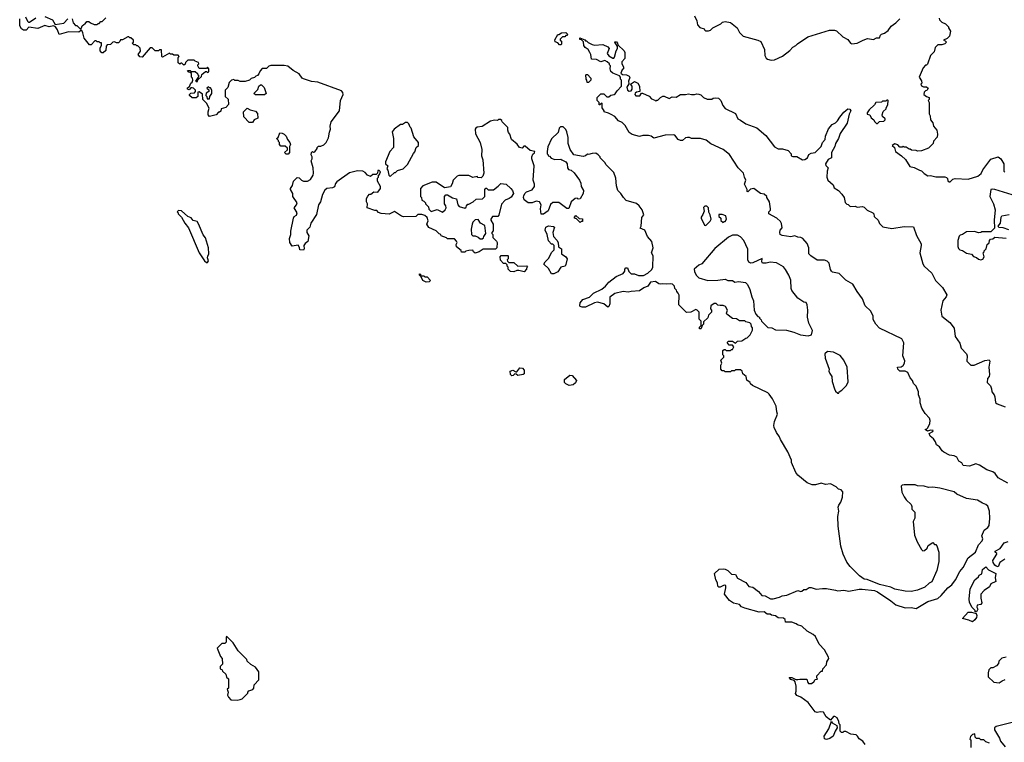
# Model space of a CAD drawing. Extents: x 1861455 to 2058065, y 200073 to 437907.
# Tile 316 of 574: x 1962408 to 1972046, y 290894 to 297966. Entities that reach past the tile are written whole.
import ezdxf

# ---------------------------------------------------------------- set-up
doc = ezdxf.new("R2010")
doc.units = 0

msp = doc.modelspace()

# ---------------------------------------------------------------- linework, layer by layer
at = {"layer": '0CON05XD'}
for points in [[(1963195, 297690), (1963207.5, 297715), (1963208.3, 297738.3), (1963195, 297740), (1963185, 297750), (1963165, 297750), (1963155, 297760), (1963141.7, 297758.3), (1963108.3, 297721.7), (1963091.7, 297721.7), (1963037.5, 297785), (1963027, 297837), (1963015, 297860), (1963001.7, 297858.3), (1962985, 297843.3), (1962885, 297846.7), (1962795, 297820), (1962776.7, 297866.7), (1962756.7, 297896.7), (1962737.5, 297907.5), (1962695, 297897.1), (1962655, 297909.2), (1962585, 297881.2), (1962498.3, 297891.7), (1962470, 297865), (1962445, 297863.3), (1962425, 297876.2), (1962408.6, 297905), (1962407.5, 297975)], [(1962465, 297992.5), (1962485, 297952.5), (1962495, 297942.5), (1962505, 297942.5), (1962565, 297983.3)], [(1962655, 297996.2), (1962727.5, 297965), (1962755, 297920), (1962838.3, 297931.7), (1962880, 297975)], [(1962920, 297975), (1962930, 297935), (1962955, 297910), (1962968.3, 297908.3), (1963005, 297870), (1963020, 297905), (1963035, 297920), (1963050, 297925), (1963065, 297947.5), (1963085, 297950), (1963100, 297935), (1963135, 297920), (1963165, 297920), (1963175, 297930), (1963185, 297930), (1963201.7, 297948.3), (1963215, 297950), (1963250, 297985)], [(1969012.5, 298005), (1969037.5, 297955), (1969042.5, 297915), (1969065, 297890), (1969106.7, 297876.7), (1969113.6, 297863.6), (1969125, 297857.5), (1969151.7, 297858.3), (1969170, 297865), (1969193, 297887), (1969270, 297925), (1969288.3, 297941.7), (1969315, 297947.5), (1969365, 297937.5), (1969432.5, 297885), (1969455, 297840), (1969490, 297805), (1969635, 297766.7), (1969663, 297753), (1969697.5, 297675), (1969702.5, 297615), (1969715, 297590), (1969728.3, 297578.3), (1969765, 297570), (1969795, 297572.5), (1969875, 297610), (1969947.5, 297665), (1969975, 297697.5), (1970005, 297712.5), (1970021.7, 297728.3), (1970122.3, 297797.7), (1970335, 297862.5), (1970385, 297862.5), (1970405, 297856.7), (1970465, 297800), (1970513, 297773), (1970540, 297735), (1970555, 297730), (1970605, 297737.5), (1970663, 297767), (1970708.3, 297781.7), (1970765, 297772.5), (1970795, 297787.5), (1970825, 297787.5), (1970833.3, 297815), (1970842.5, 297825), (1970875, 297835.8), (1970910.8, 297859.2), (1970938.3, 297901.7), (1970985.9, 297934.1), (1971022.5, 297975)], [(1971410, 297980), (1971412.5, 297965), (1971435, 297942.5), (1971470, 297925), (1971500, 297895), (1971500, 297885), (1971520, 297855), (1971510, 297805), (1971488.3, 297781.7), (1971450, 297765), (1971468.3, 297758.3), (1971480, 297745), (1971465, 297730), (1971435, 297720), (1971395, 297720), (1971370, 297695), (1971358.3, 297651.7), (1971323, 297617), (1971295, 297530), (1971285, 297520), (1971275, 297520), (1971252.5, 297495), (1971212.5, 297405), (1971237, 297367), (1971240, 297345), (1971230, 297335), (1971235, 297320), (1971255, 297310), (1971285, 297310), (1971300, 297295), (1971288.3, 297271.7), (1971275, 297270), (1971261.7, 297258.3), (1971260, 297235), (1971283, 297213), (1971310, 297205), (1971310, 297185), (1971302.5, 297175), (1971310, 297155), (1971310, 297045), (1971320, 297025), (1971323.3, 296985), (1971346.7, 296956.7), (1971353.9, 296923.9), (1971386, 296886), (1971392.5, 296845), (1971387.5, 296815), (1971351.7, 296778.3), (1971350, 296755), (1971305, 296710), (1971235, 296682.5), (1971195, 296680), (1971185, 296687.5), (1971138.3, 296688.3), (1971125, 296700), (1971115, 296700), (1971087, 296717), (1971065, 296720), (1971055, 296730), (1971045, 296720), (1971025, 296720), (1971005, 296740), (1970975, 296750), (1970950, 296735), (1970970, 296715), (1970980, 296675), (1971040, 296635), (1971079.3, 296599.3), (1971120.7, 296530.7), (1971165, 296520), (1971215, 296492.5), (1971237, 296487), (1971260.7, 296460.7), (1971298.3, 296438.3), (1971325, 296440), (1971375, 296427.5), (1971465, 296427.5), (1971481.7, 296421.7), (1971491.7, 296411.7), (1971495, 296390), (1971505, 296380), (1971515, 296380), (1971543.9, 296406.1), (1971565, 296412), (1971693.6, 296406.4), (1971786.1, 296433.9), (1971819.2, 296460.8), (1971835, 296496.7), (1971915, 296600), (1971985, 296622.5), (1972013, 296603), (1972040, 296555), (1972040, 296485), (1972050, 296475)], [(1967705, 297720), (1967691.7, 297721.7), (1967675, 297740), (1967650.7, 297750.7), (1967645, 297770), (1967675, 297820), (1967685, 297820), (1967713, 297837), (1967755, 297840), (1967770, 297825), (1967768.3, 297811.7), (1967755, 297810), (1967745, 297800), (1967721.7, 297798.3), (1967700, 297775), (1967700, 297765), (1967710, 297755), (1967710, 297725), (1967705, 297720)], [(1968395, 295480), (1968425, 295480), (1968465, 295462.5), (1968515, 295463.3), (1968557.5, 295485), (1968595, 295522.5), (1968606.7, 295545), (1968607.5, 295655), (1968592.5, 295685), (1968610, 295735), (1968596.7, 295795), (1968553.9, 295843.9), (1968527.5, 295905), (1968482.5, 295925), (1968490, 295945), (1968498.3, 296031.7), (1968516.7, 296055), (1968500, 296105), (1968473, 296143), (1968446.1, 296166.1), (1968345, 296197.5), (1968317.5, 296225), (1968292.5, 296265), (1968262.5, 296295), (1968250.7, 296340.7), (1968242.5, 296415), (1968225, 296470), (1968145, 296550), (1968140, 296565), (1968090, 296615), (1968090, 296625), (1968070, 296645), (1968048.3, 296658.3), (1968012.3, 296657.7), (1967975, 296647.5), (1967965, 296650), (1967945, 296632.5), (1967925, 296626.7), (1967833.6, 296643.6), (1967797.5, 296695), (1967776.7, 296755), (1967777, 296813), (1967765, 296870), (1967755, 296890), (1967728.3, 296918.3), (1967701.7, 296918.3), (1967690, 296905), (1967678.3, 296861.7), (1967615, 296800), (1967578.3, 296721.7), (1967570, 296675), (1967570, 296655), (1967580, 296645), (1967580, 296635), (1967595, 296630), (1967611.7, 296611.7), (1967645, 296597.5), (1967705, 296601.2), (1967716.2, 296596.2), (1967752.5, 296575), (1967767, 296557), (1967770, 296515), (1967781.2, 296501.2), (1967805, 296493.3), (1967835.9, 296465.9), (1967886.7, 296395), (1967900, 296365), (1967903, 296333), (1967927.5, 296295), (1967922.5, 296265), (1967895, 296212.5), (1967875, 296210), (1967865, 296220), (1967845, 296217.5), (1967805, 296182.5), (1967781.7, 296118.3), (1967765, 296120), (1967685, 296176.2), (1967625, 296175.8), (1967602.6, 296157.4), (1967581.2, 296095), (1967535, 296062.5), (1967511.7, 296061.7), (1967507.5, 296115), (1967512.5, 296155), (1967495, 296182.5), (1967465, 296190), (1967425, 296172.5), (1967383.6, 296173.6), (1967345, 296202.5), (1967340, 296225), (1967343, 296247), (1967355, 296270), (1967368.3, 296281.7), (1967425, 296300), (1967447.5, 296335), (1967447.5, 296355), (1967432.5, 296395), (1967443.3, 296535), (1967420, 296605), (1967420, 296625), (1967430, 296650), (1967448.3, 296661.7), (1967450, 296675), (1967405, 296687.5), (1967355, 296727.5), (1967343, 296727), (1967325, 296710), (1967300, 296715), (1967276.4, 296746.4), (1967222.5, 296795), (1967207, 296847), (1967193, 296863), (1967187.5, 296885), (1967185, 296910), (1967130, 296965), (1967128.3, 296978.3), (1967115, 296990), (1967095, 296990), (1967085, 296980), (1967055, 296982.5), (1967015, 296972.5), (1966935, 296920), (1966887, 296913), (1966872.5, 296905), (1966867.5, 296895), (1966868.3, 296848.3), (1966916.7, 296765), (1966932.5, 296695), (1966927.5, 296635), (1966942.5, 296595), (1966952.5, 296465), (1966940, 296435), (1966925, 296420), (1966893, 296423), (1966885, 296430), (1966845, 296422.5), (1966805, 296442.5), (1966705, 296440), (1966690, 296435), (1966650, 296395), (1966641.7, 296358.3), (1966625, 296330), (1966565, 296320), (1966485, 296377.5), (1966445, 296377.5), (1966355, 296340), (1966330, 296315), (1966330, 296235), (1966340, 296225), (1966345, 296200), (1966365, 296190), (1966380, 296175), (1966380, 296165), (1966410, 296135), (1966411.7, 296111.7), (1966435, 296090), (1966495, 296107.5), (1966545, 296083.3), (1966573.3, 296105), (1966583.3, 296125), (1966580, 296145), (1966567.5, 296165), (1966567.5, 296235), (1966578.3, 296251.7), (1966595, 296252.5), (1966643, 296223), (1966683, 296213), (1966696.2, 296155), (1966708.3, 296138.3), (1966765, 296122.5), (1966778.3, 296131.7), (1966780, 296145), (1966795, 296160), (1966805, 296160), (1966847, 296183), (1966875, 296210), (1966938.3, 296211.7), (1966960, 296235), (1966960, 296305), (1966971.7, 296318.3), (1966978.3, 296318.3), (1966995, 296300), (1967045, 296300), (1967093, 296337), (1967118.3, 296361.7), (1967170, 296355), (1967216.7, 296315), (1967232.5, 296295), (1967242.5, 296265), (1967219.3, 296230.7), (1967200, 296215), (1967160.7, 296199.3), (1967125, 296160), (1967097, 296053), (1967088.3, 296041.7), (1967035, 296040), (1967020, 296015), (1967020, 296005), (1967042.5, 295965), (1967041.7, 295898.3), (1967030, 295885), (1967030, 295875), (1967040, 295865), (1967040, 295835), (1967075, 295800), (1967082.5, 295785), (1967080, 295735), (1967065, 295720), (1966945, 295720), (1966907, 295693), (1966865, 295680), (1966850, 295695), (1966845, 295710), (1966803, 295707), (1966775, 295700), (1966765, 295690), (1966731.7, 295691.7), (1966728.3, 295708.3), (1966683, 295743), (1966680, 295765), (1966690, 295785), (1966685, 295800), (1966665, 295820), (1966595, 295820), (1966585, 295830), (1966535, 295850), (1966530, 295865), (1966515, 295870), (1966485, 295900), (1966411.7, 295931.7), (1966392.5, 295965), (1966407, 295997), (1966395, 296030), (1966375, 296050), (1966345, 296060), (1966305, 296060), (1966285, 296040), (1966165, 296037.5), (1966143.9, 296043.9), (1966075, 296087.5), (1966025, 296062.5), (1965945, 296070), (1965920.7, 296080.7), (1965905, 296100), (1965885, 296097.5), (1965810, 296125), (1965812.5, 296165), (1965803.3, 296185), (1965802.5, 296215), (1965815, 296240), (1965831.7, 296258.3), (1965845, 296260), (1965875, 296280), (1965915, 296277.5), (1965940, 296315), (1965940, 296335), (1965910, 296385), (1965910, 296415), (1965920, 296425), (1965920, 296445), (1965928.3, 296451.7), (1965938.3, 296478.3), (1965925, 296490), (1965915, 296490), (1965910, 296465), (1965898.3, 296451.7), (1965865, 296450), (1965843, 296433), (1965813, 296443), (1965789.3, 296469.3), (1965765, 296482.5), (1965715, 296486.2), (1965635, 296466.7), (1965510.7, 296379.3), (1965498.3, 296361.7), (1965490, 296330), (1965469.3, 296320.7), (1965415, 296313.3), (1965395, 296296.7), (1965371.2, 296255), (1965353.3, 296185), (1965334, 296155), (1965311.7, 296058.3), (1965257.5, 295975), (1965247.5, 295935), (1965219.4, 295905), (1965218.1, 295885), (1965238.3, 295851.7), (1965226.7, 295795), (1965203, 295777), (1965187.5, 295755), (1965192.5, 295725), (1965185, 295710), (1965150, 295715), (1965147.5, 295737.5), (1965135, 295760), (1965075, 295750), (1965052.5, 295785), (1965047.5, 295825), (1965062.5, 295865), (1965062.5, 295895), (1965086.7, 296025), (1965095, 296038.8), (1965116.3, 296053.7), (1965122.5, 296075), (1965093.3, 296125), (1965116.7, 296155), (1965122.5, 296175), (1965082.5, 296235), (1965082.5, 296265), (1965060, 296305), (1965060, 296315), (1965077, 296343), (1965087.5, 296385), (1965125, 296422.5), (1965145, 296417.5), (1965165, 296396.7), (1965185, 296386.7), (1965225, 296386.7), (1965255, 296403.3), (1965281.2, 296445), (1965283.8, 296465), (1965280, 296515), (1965260, 296585), (1965270, 296605), (1965270, 296625), (1965260, 296645), (1965262.5, 296665), (1965275, 296677.5), (1965285, 296670), (1965298.3, 296671.7), (1965320, 296705), (1965320, 296715), (1965333, 296727), (1965355, 296727.5), (1965385, 296742.5), (1965407.5, 296765), (1965430.7, 296809.3), (1965438.8, 296865), (1965450, 296895), (1965446.7, 296925), (1965457.5, 296965), (1965537.5, 297075), (1965547.5, 297175), (1965572.5, 297235), (1965570, 297255), (1965558.3, 297268.3), (1965325, 297353.3), (1965265, 297361.2), (1965186.1, 297386.1), (1965173.6, 297393.6), (1965145, 297437.5), (1965085, 297467.5), (1965031.7, 297511.7), (1964995, 297517.5), (1964865, 297517.5), (1964845, 297510), (1964825, 297490), (1964781.7, 297488.3), (1964760, 297465), (1964750, 297435), (1964735, 297420), (1964720, 297415), (1964705, 297400), (1964675, 297390), (1964657, 297373), (1964615, 297360), (1964565, 297360), (1964545, 297370), (1964515, 297370), (1964505, 297380), (1964480, 297375), (1964458.3, 297351.7), (1964446.2, 297303.8), (1964420, 297275), (1964420, 297215), (1964447, 297187), (1964450, 297135), (1964425, 297107.5), (1964380, 297095), (1964375, 297070), (1964365, 297060), (1964355, 297060), (1964330, 297035), (1964265, 297020), (1964252.5, 297035), (1964252.5, 297065), (1964261.7, 297101.7), (1964235, 297150), (1964200, 297185), (1964198.3, 297238.3), (1964165, 297260), (1964151.7, 297258.3), (1964150, 297215), (1964135, 297200), (1964095, 297200), (1964070, 297225), (1964070, 297235), (1964081.7, 297248.3), (1964118.3, 297251.7), (1964130, 297265), (1964130, 297275), (1964110, 297295), (1964095, 297300), (1964081.7, 297298.3), (1964065, 297280), (1964050, 297285), (1964051.7, 297298.3), (1964068.3, 297311.7), (1964082.5, 297345), (1964097.5, 297355), (1964102.5, 297375), (1964100, 297395), (1964090, 297405), (1964088.3, 297438.3), (1964075, 297450), (1964061.7, 297451.7), (1964051.7, 297468.3), (1964075, 297470), (1964085, 297460), (1964125, 297460), (1964148.3, 297438.3), (1964150, 297425), (1964160, 297415), (1964130, 297365), (1964135, 297360), (1964148.3, 297361.7), (1964151.7, 297378.3), (1964188.3, 297411.7), (1964191.7, 297428.3), (1964225, 297460), (1964235, 297460), (1964245, 297450), (1964260, 297455), (1964260, 297485), (1964245, 297500), (1964235, 297490), (1964165, 297490), (1964150, 297515), (1964150, 297525), (1964160, 297535), (1964158.3, 297548.3), (1964125, 297560), (1964115, 297570), (1964055, 297570), (1964031.7, 297548.3), (1964028.3, 297531.7), (1964015, 297520), (1963995, 297540), (1963985, 297540), (1963975, 297530), (1963960, 297545), (1963960, 297595), (1963970, 297605), (1963958.3, 297618.3), (1963915, 297620), (1963905, 297630), (1963885, 297630), (1963875, 297637.5), (1963805, 297600), (1963800, 297605), (1963795, 297670), (1963775, 297670), (1963765, 297660), (1963735, 297660), (1963705, 297690), (1963685, 297690), (1963605, 297600), (1963585, 297602.5), (1963567.5, 297625), (1963591.7, 297658.3), (1963588.3, 297688.3), (1963565, 297710), (1963555, 297710), (1963545, 297720), (1963525, 297720), (1963510, 297735), (1963520, 297745), (1963520, 297765), (1963495, 297790), (1963485, 297790), (1963475, 297800), (1963465, 297800), (1963415, 297770), (1963395, 297770), (1963388.3, 297751.7), (1963375, 297740), (1963355, 297740), (1963335, 297750), (1963320, 297745), (1963297, 297723), (1963265, 297720), (1963253, 297707), (1963250, 297665), (1963225, 297642.5), (1963211.7, 297641.7), (1963195, 297660), (1963195, 297690)], [(1972079.8, 293429.8), (1971985, 293483.8), (1971955.9, 293525.9), (1971935, 293540), (1971875, 293560), (1971805, 293606.2), (1971768.3, 293618.3), (1971705, 293598), (1971645, 293602.5), (1971629.3, 293629.3), (1971602.5, 293645), (1971580, 293685), (1971556.4, 293696.4), (1971510, 293705), (1971453.9, 293733.9), (1971437, 293747), (1971412.5, 293785), (1971383.3, 293805), (1971372.5, 293835), (1971353, 293863), (1971320.7, 293890.7), (1971310, 293915), (1971347.5, 293935), (1971350, 293945), (1971325, 293947.5), (1971295, 293940), (1971270, 293955), (1971288.3, 293961.7), (1971297, 293973), (1971317.5, 294015), (1971320, 294045), (1971312.5, 294065), (1971270.7, 294110.7), (1971237.5, 294165), (1971222.5, 294215), (1971221.7, 294251.7), (1971207.5, 294295), (1971207.5, 294325), (1971185, 294380), (1971157.5, 294405), (1971146.7, 294436.7), (1971125, 294460), (1971102.5, 294515), (1971076.1, 294526.1), (1971025, 294526.7), (1971003.8, 294545), (1971000, 294565), (1971035, 294568.8), (1971057.1, 294582.9), (1971070, 294605), (1971072.3, 294627.7), (1971052.5, 294675), (1971063, 294803), (1971043, 294843), (1970825, 294947.5), (1970787.5, 294985), (1970763.6, 295033.6), (1970762.5, 295065), (1970740, 295115), (1970685, 295166.2), (1970656.7, 295235), (1970606.7, 295305), (1970565, 295377.5), (1970495, 295417.5), (1970430.7, 295480.7), (1970365, 295496.2), (1970354.1, 295504.1), (1970345, 295520), (1970332.6, 295582.6), (1970313.2, 295603.2), (1970285, 295611.4), (1970215, 295614), (1970153.3, 295655), (1970133.3, 295675), (1970132.9, 295735), (1970116, 295775), (1970074.1, 295824.1), (1970055, 295836.2), (1970025, 295838.8), (1969995, 295850), (1969955, 295841.4), (1969872.5, 295855), (1969853.3, 295865), (1969847.5, 295885), (1969852.5, 295905), (1969871.7, 295928.3), (1969865, 295970), (1969855, 295990), (1969820, 296025), (1969740, 296065), (1969742.5, 296085), (1969756.7, 296103.3), (1969757.5, 296115), (1969747.5, 296185), (1969720, 296225), (1969720, 296235), (1969695, 296260), (1969660, 296265), (1969595, 296312.5), (1969563, 296307), (1969535, 296280), (1969530, 296285), (1969530, 296305), (1969503.8, 296355), (1969517.5, 296395), (1969502.5, 296425), (1969492.5, 296465), (1969440, 296515), (1969355.6, 296645.6), (1969295, 296696.2), (1969171.7, 296751.7), (1969127.7, 296787.7), (1969073.6, 296803.6), (1968985, 296803.3), (1968965, 296812.5), (1968945, 296812.5), (1968925, 296810), (1968895, 296782.5), (1968875, 296782.5), (1968855, 296792.5), (1968820, 296835), (1968805, 296840), (1968725, 296836.7), (1968615, 296807.5), (1968590, 296825), (1968563, 296833), (1968507, 296833), (1968475, 296823.3), (1968403, 296843), (1968373.6, 296863.6), (1968335, 296930), (1968305, 296960), (1968270, 296975), (1968235, 297020), (1968196.7, 297036.7), (1968171.7, 297051.7), (1968130, 297065), (1968130, 297075), (1968110, 297105), (1968110, 297145), (1968105, 297150), (1968088.3, 297131.7), (1968081.7, 297131.7), (1968080, 297155), (1968060, 297175), (1968060, 297205), (1968095, 297240), (1968125, 297240), (1968155, 297210), (1968175, 297210), (1968193, 297227), (1968227, 297233), (1968238.3, 297241.7), (1968255, 297270), (1968300, 297315), (1968300, 297375), (1968290, 297385), (1968290, 297405), (1968278.3, 297418.3), (1968213.3, 297443.3), (1968195, 297460), (1968187.5, 297485), (1968190, 297515), (1968180, 297525), (1968180, 297535), (1968160, 297555), (1968135, 297567.5), (1968095, 297552.5), (1968055, 297577.5), (1968005, 297580), (1968000, 297625), (1967990, 297645), (1967973, 297673), (1967942.5, 297695), (1967930, 297715), (1967928.3, 297748.3), (1967908.3, 297768.3), (1967891.7, 297771.7), (1967891.7, 297788.3), (1967938.3, 297768.3), (1967945, 297760), (1967955, 297760), (1967973, 297743), (1968013, 297723), (1968035, 297717.5), (1968115, 297722.5), (1968165, 297700), (1968176.7, 297685), (1968160, 297635), (1968173.6, 297613.6), (1968215, 297590), (1968225, 297590), (1968231.7, 297598.3), (1968245, 297660), (1968260, 297685), (1968260, 297705), (1968232.5, 297745), (1968235, 297750), (1968248.3, 297748.3), (1968260, 297735), (1968261.7, 297721.7), (1968325, 297660), (1968330, 297645), (1968330, 297585), (1968302.5, 297555), (1968303, 297533), (1968320, 297505), (1968320, 297485), (1968303.8, 297476.2), (1968293.3, 297443.3), (1968308.3, 297428.3), (1968347, 297427), (1968373, 297413), (1968381.7, 297401.7), (1968366.2, 297365), (1968371.7, 297338.3), (1968350, 297305), (1968358.8, 297275), (1968375, 297265.8), (1968395, 297268.8), (1968404.3, 297285.7), (1968402.5, 297315), (1968387.5, 297335), (1968425, 297362.5), (1968457.5, 297345), (1968475.8, 297315.8), (1968477.5, 297265), (1968445, 297258), (1968432.7, 297247.3), (1968430, 297235), (1968440, 297220), (1968478.1, 297221.9), (1968493.3, 297246.7), (1968505, 297246.2), (1968568.3, 297218.3), (1968591.7, 297191.7), (1968625, 297180), (1968635, 297170), (1968645, 297180), (1968655, 297180), (1968680, 297205), (1968705, 297216.7), (1968717, 297217), (1968765, 297193.3), (1968795, 297212.5), (1968835, 297207.5), (1968875, 297232.5), (1968925, 297232.5), (1968955, 297240), (1968985, 297232.5), (1969015, 297232.5), (1969035, 297240), (1969057, 297237), (1969075, 297230), (1969100, 297205), (1969138.3, 297188.3), (1969181.7, 297188.3), (1969195, 297197.5), (1969215, 297200), (1969247, 297197), (1969270, 297175), (1969290, 297125), (1969315, 297097.5), (1969415, 297047.5), (1969437, 296997), (1969464.1, 296984.1), (1969515, 296946), (1969625, 296908), (1969712.9, 296832.9), (1969795, 296722.5), (1969833.6, 296703.6), (1969875, 296702.5), (1969930, 296685), (1969960, 296655), (1969960, 296635), (1969975, 296627.5), (1970015, 296628.8), (1970070, 296595), (1970095, 296597.5), (1970120, 296615), (1970133.6, 296646.4), (1970155, 296660), (1970195, 296667.5), (1970252.5, 296725), (1970267.5, 296765), (1970293.8, 296795), (1970296.7, 296825), (1970325, 296897.5), (1970360.7, 296939.3), (1970395, 296956.7), (1970413.3, 296975), (1970435, 297012.5), (1970475, 297060), (1970515, 297092.5), (1970535, 297090), (1970542.5, 297075), (1970527.7, 297042.3), (1970508.6, 296955), (1970438.8, 296851.2), (1970422.5, 296805), (1970393.8, 296755), (1970385.8, 296725), (1970355.7, 296665), (1970355.7, 296614.3), (1970322.9, 296597.1), (1970294.3, 296555), (1970299.2, 296539.2), (1970322.5, 296515), (1970312.9, 296485), (1970310, 296425), (1970317.5, 296395), (1970369.3, 296349.3), (1970380.7, 296320.7), (1970423, 296293), (1970455, 296260), (1970477.5, 296225), (1970488.3, 296178.3), (1970505, 296160), (1970517, 296157), (1970538.3, 296138.3), (1970585, 296140), (1970605, 296132.5), (1970657, 296137), (1970675, 296132.5), (1970705, 296102.5), (1970760, 296075), (1970770, 296065), (1970771.7, 296041.7), (1970810, 296005), (1970825, 295970), (1970858.3, 295938.3), (1970945, 295923.3), (1971065, 295943.3), (1971158.3, 295938.3), (1971186.7, 295855), (1971232, 295772), (1971233.8, 295755), (1971218.8, 295685), (1971248.3, 295578.3), (1971263.3, 295555), (1971336.7, 295485), (1971371.2, 295415), (1971441.2, 295345), (1971482, 295275), (1971476.2, 295255), (1971443.3, 295215), (1971423.6, 295123.6), (1971433.8, 295065), (1971511.7, 295001.7), (1971555, 294947.5), (1971566.7, 294865), (1971609.5, 294799.5), (1971625, 294752.5), (1971675, 294697.5), (1971681.2, 294675), (1971678.8, 294625), (1971720, 294585), (1971750, 294585), (1971855, 294630), (1971896.4, 294636.4), (1971903.3, 294625), (1971894, 294565), (1971902.5, 294495), (1971897, 294473), (1971882.5, 294455), (1971880, 294415), (1971911.7, 294381.7), (1971922.5, 294355), (1971923.6, 294323.6), (1971946.1, 294296.1), (1971954.1, 294274.1), (1971960.3, 294220.3), (1971975, 294207.5), (1972055, 294176)], [(1967975, 297350), (1967961.7, 297351.7), (1967960, 297375), (1967953, 297383), (1967950, 297425), (1967955, 297430), (1967965, 297430), (1968000, 297395), (1968000, 297375), (1967975, 297350)], [(1964265, 297190), (1964270, 297215), (1964290, 297245), (1964290, 297275), (1964275, 297300), (1964265, 297300), (1964255, 297310), (1964240, 297295), (1964258.3, 297278.3), (1964260, 297265), (1964231.7, 297248.3), (1964230, 297225), (1964240, 297215), (1964241.7, 297191.7), (1964265, 297190)], [(1964805, 297230), (1964715, 297230), (1964700, 297245), (1964738.3, 297281.7), (1964750, 297315), (1964765, 297330), (1964775, 297330), (1964801.7, 297301.7), (1964820, 297245), (1964805, 297230)], [(1970805, 296950), (1970825, 296970), (1970867, 296973), (1970880, 296985), (1970880, 296995), (1970855, 297020), (1970850, 297035), (1970861.7, 297068.3), (1970890, 297095), (1970890, 297105), (1970907, 297133), (1970910, 297175), (1970905, 297180), (1970895, 297180), (1970885, 297170), (1970855, 297170), (1970845, 297160), (1970790, 297155), (1970776.4, 297133.6), (1970723.3, 297085), (1970703.3, 297055), (1970705, 297040), (1970730, 297035), (1970742.5, 297005), (1970770, 296985), (1970775, 296970), (1970795, 296950), (1970805, 296950)], [(1964685, 296960), (1964655, 296960), (1964602.5, 297015), (1964600, 297065), (1964635, 297100), (1964663, 297083), (1964715, 297070), (1964737, 297047), (1964737.5, 297002.5), (1964703.6, 296986.4), (1964685, 296960)], [(1966035, 296430), (1966075, 296470), (1966085, 296470), (1966105, 296490), (1966160, 296505), (1966205, 296550), (1966263, 296657), (1966277, 296673), (1966290, 296715), (1966310, 296735), (1966310, 296765), (1966265, 296820), (1966240, 296905), (1966230, 296915), (1966218.3, 296948.3), (1966205, 296960), (1966185, 296960), (1966155, 296940), (1966135, 296940), (1966073.6, 296896.4), (1966055, 296870), (1966067.5, 296805), (1966067.5, 296715), (1966032.5, 296675), (1965990, 296575), (1965990, 296555), (1966010, 296535), (1966000, 296505), (1966010, 296495), (1966020, 296445), (1966035, 296430)], [(1965035, 296650), (1965015, 296650), (1965000, 296665), (1965028.3, 296691.7), (1965028.3, 296708.3), (1965005, 296730), (1964965, 296730), (1964950, 296745), (1964950, 296765), (1964940, 296775), (1964940, 296785), (1964920, 296805), (1964937, 296813), (1964955, 296860), (1964977, 296857), (1964996.4, 296846.4), (1965017.5, 296825), (1965030, 296795), (1965052.5, 296765), (1965057.5, 296745), (1965050, 296725), (1965050, 296665), (1965035, 296650)], [(1972121.7, 296251.7), (1971955, 296303.3), (1971935, 296308.8), (1971915, 296303.3), (1971904.6, 296235), (1971939.5, 296165), (1971956.2, 296105), (1971948, 296005), (1971950, 295925), (1971915, 295890), (1971825, 295890), (1971817, 295883), (1971795, 295880), (1971755, 295892.5), (1971675, 295890), (1971637, 295863), (1971613, 295857), (1971603, 295847), (1971592.5, 295805), (1971592.5, 295745), (1971598.3, 295728.3), (1971610, 295715), (1971636.7, 295706.7), (1971675, 295682.5), (1971725, 295670), (1971745, 295650), (1971775, 295640), (1971795, 295622.5), (1971815, 295617.5), (1971835, 295622.5), (1971847.5, 295645), (1971840, 295685), (1971850, 295695), (1971850, 295705), (1971870, 295725), (1971880, 295765), (1971898.3, 295781.7), (1971900, 295805), (1971911.7, 295818.3), (1971935, 295820), (1971952.5, 295837.5), (1972065, 295828.8)], [(1969125, 295952.5), (1969166.4, 295993.6), (1969177.5, 296015), (1969167, 296057), (1969153, 296083), (1969150, 296125), (1969135, 296140), (1969115, 296140), (1969101.7, 296128.3), (1969107, 296093), (1969095, 296060), (1969077.5, 296035), (1969077.5, 296025), (1969112.5, 295955), (1969125, 295952.5)], [(1964245, 295590), (1964256.7, 295605), (1964247.5, 295635), (1964248.3, 295651.7), (1964260, 295675), (1964256.7, 295735), (1964225, 295830), (1964205, 295860), (1964158.3, 295968.3), (1964145, 295990), (1964105, 296002.5), (1964085, 296027.5), (1964055, 296040), (1963990, 296095), (1963961.7, 296098.3), (1963950, 296085), (1963960, 296075), (1963960, 296065), (1963990, 296035), (1964022.5, 295975), (1964060.7, 295930.7), (1964164, 295685), (1964217.5, 295605), (1964235, 295590), (1964245, 295590)], [(1966935, 295820), (1966948.3, 295831.7), (1966950, 295845), (1966970, 295875), (1966961.7, 295951.7), (1966920, 295975), (1966895, 296010), (1966865, 296006.7), (1966843.9, 295986.1), (1966836.7, 295965), (1966827.5, 295915), (1966830, 295865), (1966845, 295850), (1966865, 295850), (1966895, 295837.5), (1966915, 295820), (1966935, 295820)], [(1967895, 295980), (1967858.3, 296018.3), (1967840, 296025), (1967840, 296035), (1967851.7, 296048.3), (1967885, 296020), (1967918.3, 296018.3), (1967918.3, 295991.7), (1967905, 295990), (1967895, 295980)], [(1969295, 295980), (1969305, 295990), (1969315, 295990), (1969327, 296013), (1969320, 296045), (1969285, 296060), (1969251.7, 296058.3), (1969251.7, 296041.7), (1969270, 296025), (1969271.7, 296001.7), (1969295, 295980)], [(1972090, 295910), (1972035, 295928.2), (1971993, 295933), (1971986.2, 295945), (1972010, 295975), (1972015.7, 296034.3), (1972022.9, 296047.1), (1972095, 296060)], [(1967635, 295480), (1967615, 295480), (1967585, 295532.5), (1967540, 295575), (1967550, 295595), (1967588.3, 295631.7), (1967613, 295687), (1967640, 295715), (1967640, 295755), (1967625, 295770), (1967615, 295770), (1967583, 295803), (1967572.5, 295865), (1967552.5, 295905), (1967557.5, 295935), (1967585, 295948.8), (1967633, 295943), (1967642.5, 295935), (1967627.5, 295885), (1967633, 295843), (1967665, 295810), (1967677.5, 295785), (1967681.7, 295741.7), (1967710, 295725), (1967710, 295675), (1967752.5, 295645), (1967766.7, 295625), (1967755, 295570), (1967745.9, 295554.1), (1967703.3, 295545), (1967675, 295500), (1967635, 295480)], [(1970125, 294872.5), (1970158.3, 294881.7), (1970167.5, 294925), (1970132.5, 294995), (1970120, 295055), (1970123.3, 295125), (1970116.4, 295176.4), (1970105, 295197.5), (1970083, 295203), (1970025, 295242.5), (1969966.7, 295315), (1969960, 295335), (1969956.4, 295416.4), (1969937.5, 295465), (1969905, 295520), (1969885, 295547.5), (1969815, 295587.5), (1969755, 295593.3), (1969713.6, 295583.6), (1969680, 295585), (1969672.5, 295595), (1969675, 295630), (1969585, 295586.2), (1969565, 295583.3), (1969545, 295592.5), (1969536.7, 295615), (1969535, 295720), (1969497.5, 295805), (1969465, 295842.5), (1969435, 295857.5), (1969385, 295856.7), (1969345, 295837.5), (1969212.3, 295727.7), (1969085, 295576.7), (1969055, 295563.3), (1969010, 295525), (1969013, 295503), (1969030, 295465), (1969055, 295440), (1969145, 295412.5), (1969243, 295417), (1969315, 295427.5), (1969340, 295415), (1969385, 295412.5), (1969408.3, 295398.3), (1969445, 295403.3), (1969513, 295393), (1969532.5, 295375), (1969556.7, 295325), (1969573.3, 295255), (1969590, 295215), (1969597.5, 295125), (1969613, 295083), (1969635, 295060), (1969650, 295055), (1969650, 295045), (1969665, 295030), (1969670, 295015), (1969730, 294955), (1969771.7, 294951.7), (1969805, 294932.5), (1969915, 294926.7), (1969985, 294907.5), (1970050.7, 294880.7), (1970125, 294872.5)], [(1967345, 295500), (1967295, 295512.5), (1967275, 295512.5), (1967245, 295500), (1967211.7, 295501.7), (1967190, 295525), (1967190, 295545), (1967180, 295555), (1967178.3, 295568.3), (1967165, 295580), (1967145, 295580), (1967113, 295613), (1967112.5, 295645), (1967120, 295660), (1967185, 295660), (1967190, 295655), (1967190, 295625), (1967180, 295615), (1967181.7, 295601.7), (1967195, 295590), (1967245, 295590), (1967285, 295552.5), (1967368.3, 295558.3), (1967380, 295545), (1967370, 295535), (1967370, 295525), (1967345, 295500)], [(1970683.6, 290873.6), (1970660, 290905), (1970627, 290927), (1970610, 290955), (1970595, 290966.7), (1970545, 290972.5), (1970495, 291000), (1970475, 291000), (1970465, 290990), (1970451.7, 290991.7), (1970440, 291005), (1970440, 291065), (1970430, 291075), (1970427, 291097), (1970410, 291135), (1970387, 291147), (1970373, 291147), (1970345, 291110), (1970303.3, 291145), (1970275, 291190), (1970245, 291192.5), (1970215, 291186.7), (1970195, 291192.5), (1970125, 291282.5), (1970055, 291337.5), (1970015, 291352.5), (1970003, 291373), (1970010, 291395), (1970010, 291445), (1970000, 291485), (1969988.3, 291498.3), (1969955, 291510), (1969941.7, 291528.3), (1969965, 291530), (1970005, 291510), (1970025, 291507.5), (1970045, 291512.5), (1970111.7, 291511.7), (1970118.8, 291485), (1970130.7, 291470.7), (1970159.8, 291470.2), (1970182, 291485), (1970195, 291510), (1970218.3, 291511.7), (1970210, 291525), (1970210, 291545), (1970255, 291590), (1970265, 291590), (1970270, 291615), (1970307, 291653), (1970308.3, 291681.7), (1970327.5, 291715), (1970326.7, 291726.7), (1970285, 291800), (1970232.5, 291855), (1970199.3, 291929.3), (1970175, 291950), (1970115, 291982.5), (1970065, 292032.5), (1970023, 292043), (1970010, 292055), (1969965, 292070), (1969905, 292070), (1969900, 292095), (1969885, 292110), (1969833, 292113), (1969805, 292132.5), (1969768.3, 292138.3), (1969755, 292150), (1969725, 292150), (1969695, 292170), (1969645, 292167.5), (1969505, 292207.5), (1969475, 292220), (1969455, 292242.5), (1969395, 292257.5), (1969355, 292283.3), (1969307.5, 292345), (1969321.2, 292405), (1969318.8, 292428.8), (1969305, 292433.3), (1969265, 292412.5), (1969253, 292413), (1969243, 292423), (1969237.5, 292455), (1969222.5, 292485), (1969210, 292545), (1969255, 292590), (1969295, 292592.5), (1969315, 292587.5), (1969340, 292575), (1969375, 292540), (1969415, 292537.5), (1969435, 292500), (1969515, 292457.5), (1969545, 292420), (1969585, 292412.5), (1969639.3, 292369.3), (1969671.7, 292331.7), (1969706.4, 292326.4), (1969758.3, 292298.3), (1969785, 292297.5), (1969846.4, 292313.6), (1969873, 292327), (1969917, 292333), (1970025, 292380), (1970055, 292370), (1970065, 292372.5), (1970085, 292390), (1970105, 292390), (1970135, 292410), (1970155, 292410), (1970205, 292392.5), (1970265, 292401.2), (1970305, 292400), (1970393.8, 292383.8), (1970415, 292376.7), (1970475, 292382.5), (1970525, 292372.5), (1970625, 292393.3), (1970655, 292393.3), (1970775, 292380), (1970806.1, 292366.1), (1970935, 292280), (1970985, 292238.8), (1971075, 292211.2), (1971133, 292213), (1971185, 292203.8), (1971298.3, 292271.7), (1971395, 292303.3), (1971428.3, 292331.7), (1971493.3, 292405), (1971533.8, 292435), (1971568.8, 292485), (1971610, 292565), (1971643.8, 292605), (1971691.7, 292698.3), (1971765, 292756), (1971793, 292827), (1971830.8, 292865), (1971836.9, 292885), (1971827.1, 292915), (1971849.7, 292970.3), (1971885, 292996.2), (1971898, 293015), (1971903.9, 293086.1), (1971900, 293155), (1971884.6, 293204.6), (1971865, 293223.1), (1971833.1, 293233.1), (1971784.1, 293264.1), (1971675, 293278.8), (1971581.7, 293321.7), (1971555.9, 293345.9), (1971415, 293380), (1971345, 293390), (1971305, 293388.8), (1971260.7, 293400.7), (1971195, 293403.3), (1971175, 293412.5), (1971065, 293412.5), (1971045, 293410), (1971035, 293400), (1971043, 293343), (1971066.4, 293296.4), (1971087, 293267), (1971133, 293223), (1971141.7, 293201.7), (1971140, 293175), (1971170, 293145), (1971171.7, 293088.3), (1971152.5, 293055), (1971167, 292923), (1971193.3, 292855), (1971235, 292780), (1971248.3, 292768.3), (1971265, 292770), (1971292.5, 292795), (1971300.7, 292819.3), (1971345, 292850), (1971361.7, 292831.7), (1971375, 292830), (1971387, 292817), (1971406.4, 292756.4), (1971405.9, 292664.1), (1971386.2, 292575), (1971336.7, 292465), (1971309.3, 292450.7), (1971268.3, 292411.7), (1971196.4, 292383.6), (1971135, 292371.2), (1971075, 292373.3), (1970975, 292392.5), (1970935, 292412.5), (1970825, 292437.5), (1970705, 292486.2), (1970675, 292492.5), (1970627.5, 292525), (1970536.1, 292616.1), (1970505, 292657.5), (1970470, 292735), (1970446.2, 292815), (1970419.3, 293009.3), (1970416.7, 293105), (1970426.7, 293155), (1970421.2, 293195), (1970426.7, 293215), (1970446.7, 293245), (1970462.5, 293295), (1970467, 293347), (1970450, 293365), (1970423, 293373), (1970400, 293395), (1970345, 293422.5), (1970295, 293417.5), (1970255, 293430), (1970196.4, 293413.6), (1970165, 293412.5), (1970115, 293432.5), (1970025, 293507.5), (1970003.9, 293533.9), (1969963.6, 293633.6), (1969962.5, 293655), (1969926, 293736), (1969856.4, 293856.4), (1969846.7, 293885), (1969815, 293927.5), (1969793.3, 293975), (1969790, 293995), (1969797.5, 294035), (1969827.5, 294105), (1969818.3, 294128.3), (1969812.5, 294185), (1969777.5, 294255), (1969743, 294303), (1969730, 294315), (1969580, 294385), (1969563, 294403), (1969560, 294415), (1969525, 294440), (1969520, 294475), (1969485, 294500), (1969480, 294525), (1969465, 294540), (1969415, 294540), (1969405, 294530), (1969375, 294530), (1969365, 294520), (1969315, 294520), (1969305, 294530), (1969285, 294530), (1969270, 294545), (1969270, 294585), (1969280, 294605), (1969270, 294635), (1969300, 294665), (1969300, 294675), (1969290, 294685), (1969291.7, 294728.3), (1969305, 294740), (1969315, 294740), (1969325, 294730), (1969365, 294730), (1969375, 294740), (1969385, 294740), (1969400, 294765), (1969385, 294780), (1969351.7, 294781.7), (1969331.7, 294808.3), (1969345, 294820), (1969385, 294820), (1969415, 294800), (1969435, 294820), (1969477, 294823), (1969515, 294850), (1969528.3, 294851.7), (1969558.3, 294881.7), (1969581.7, 294928.3), (1969581.7, 294951.7), (1969570, 294965), (1969567, 294987), (1969555, 295000), (1969515, 295010), (1969505, 295020), (1969455, 295020), (1969425, 295040), (1969385, 295042.5), (1969330, 295085), (1969327.5, 295095), (1969336.2, 295125), (1969317.8, 295157.8), (1969295, 295170), (1969265, 295167.5), (1969243, 295173), (1969225, 295190), (1969205, 295190), (1969173, 295167), (1969170, 295135), (1969180, 295125), (1969180, 295105), (1969150, 295075), (1969145, 295050), (1969101.7, 295008.3), (1969100, 294985), (1969090, 294975), (1969080, 294945), (1969075, 294940), (1969061.7, 294941.7), (1969061.7, 294958.3), (1969080, 294975), (1969080, 295015), (1969060, 295035), (1969060, 295105), (1969040, 295125), (1969025, 295130), (1968977, 295103), (1968935, 295100), (1968860, 295175), (1968861.7, 295271.7), (1968855, 295290), (1968840, 295305), (1968838.3, 295318.3), (1968820, 295335), (1968818.3, 295358.3), (1968797, 295377), (1968781.7, 295381.7), (1968735, 295377.5), (1968705, 295382.5), (1968685, 295377.5), (1968665, 295382.5), (1968633, 295403), (1968581.7, 295398.3), (1968555, 295356.7), (1968516.4, 295343.6), (1968475, 295312.5), (1968395, 295307.5), (1968365, 295300), (1968315, 295307.5), (1968235, 295287.5), (1968185, 295250), (1968183, 295187), (1968175, 295160), (1968165, 295152.5), (1968126.1, 295186.1), (1968065, 295203.3), (1968035, 295196.7), (1967946.4, 295153.6), (1967915, 295152.5), (1967895, 295160), (1967890, 295165), (1967893.6, 295196.4), (1967921.7, 295228.3), (1967985, 295250), (1968025, 295290), (1968105, 295330), (1968143, 295357), (1968174.1, 295395.9), (1968246.4, 295453.6), (1968315, 295482.5), (1968330, 295505), (1968330, 295525), (1968341.7, 295538.3), (1968358.3, 295538.3), (1968371.7, 295501.7), (1968395, 295480)], [(1966385, 295397.5), (1966355, 295412.5), (1966338.3, 295448.3), (1966320, 295465), (1966321.7, 295478.3), (1966330, 295475), (1966330, 295460), (1966365, 295460), (1966375, 295450), (1966395, 295450), (1966430, 295415), (1966415, 295400), (1966385, 295397.5)], [(1970425, 294310), (1970430, 294325), (1970455, 294340), (1970500, 294385), (1970517, 294423), (1970507.5, 294565), (1970476.7, 294635), (1970438.3, 294678.3), (1970375, 294713.3), (1970315, 294717.5), (1970290, 294695), (1970292.5, 294655), (1970333.3, 294545), (1970330, 294525), (1970336.7, 294505), (1970356.7, 294475), (1970361.2, 294425), (1970382.5, 294355), (1970395, 294330), (1970415, 294310), (1970425, 294310)], [(1967225, 294480), (1967213, 294493), (1967210, 294525), (1967235, 294537.5), (1967265, 294520), (1967275, 294520), (1967305, 294557.5), (1967330, 294555), (1967347, 294537), (1967345, 294500), (1967335, 294492.5), (1967285, 294482.5), (1967268.3, 294498.3), (1967255, 294500), (1967237, 294483), (1967225, 294480)], [(1967785, 294386.7), (1967753, 294403), (1967740, 294415), (1967740, 294445), (1967793.3, 294486.7), (1967815, 294482.5), (1967857.5, 294435), (1967849.3, 294410.7), (1967825, 294392.5), (1967785, 294386.7)], [(1972053, 292687), (1972003.3, 292655), (1971985, 292612.5), (1971965, 292616.7), (1971955, 292626.7), (1971935.8, 292655), (1971932.9, 292675), (1971973.3, 292735), (1971972.5, 292742.5), (1971957.5, 292755), (1971957.5, 292765), (1972005, 292790), (1972044.4, 292845.6), (1972085, 292860)], [(1971775, 292170), (1971761.7, 292171.7), (1971760, 292185), (1971727, 292217), (1971706.2, 292265), (1971700.8, 292295), (1971713.3, 292395), (1971756.2, 292485), (1971793.3, 292515), (1971800.5, 292529.5), (1971825, 292542.5), (1971831.2, 292585), (1971865, 292611.2), (1971892.8, 292582.8), (1971962.5, 292545), (1971956.7, 292505), (1971961.7, 292468.3), (1971915, 292446.7), (1971902.5, 292415), (1971848.6, 292381.4), (1971817.5, 292345), (1971816, 292305), (1971825, 292260), (1971815, 292243.8), (1971780, 292235), (1971777.5, 292217.5), (1971787, 292197), (1971775, 292170)], [(1971735, 292073.3), (1971699.5, 292089.5), (1971637.5, 292105), (1971692.3, 292167.7), (1971725, 292167.5), (1971770, 292155), (1971776.7, 292135), (1971773.3, 292115), (1971758.3, 292091.7), (1971735, 292073.3)], [(1964535, 291307.5), (1964565, 291312.5), (1964585, 291320), (1964640, 291375), (1964640, 291385), (1964651.7, 291398.3), (1964688.3, 291411.7), (1964700, 291425), (1964703, 291457), (1964750, 291505), (1964750, 291585), (1964715, 291630), (1964670, 291655), (1964635, 291690), (1964630, 291705), (1964545, 291790), (1964496.4, 291866.4), (1964435, 291930), (1964430, 291925), (1964430, 291875), (1964415, 291862.5), (1964385, 291860), (1964340, 291815), (1964373, 291733), (1964390, 291715), (1964391.7, 291658.3), (1964370, 291635), (1964370, 291615), (1964390, 291605), (1964391.7, 291591.7), (1964425, 291560), (1964431.7, 291531.7), (1964450, 291515), (1964450, 291425), (1964440, 291415), (1964447.5, 291385), (1964442.5, 291355), (1964450, 291335), (1964475, 291310), (1964535, 291307.5)], [(1972065, 291727.5), (1972023, 291717), (1971991.7, 291688.3), (1971990, 291665), (1971968.3, 291641.7), (1971935, 291622.5), (1971915, 291622.5), (1971895, 291602.5), (1971886.7, 291575), (1971887.5, 291535), (1971945, 291482.5), (1971995, 291477.5), (1972025, 291497.5), (1972055, 291507.5)], [(1970305, 290923.3), (1970287, 290927), (1970281.2, 290955), (1970330, 291025), (1970355, 291100), (1970360, 291085), (1970408.3, 291058.3), (1970410, 291035), (1970390, 291005), (1970372.5, 290955), (1970337.7, 290932.3), (1970305, 290923.3)], [(1972135, 291092.5), (1971965, 291050), (1971950, 291035), (1971950, 291015), (1972000, 290935), (1972010, 290905), (1972055, 290850)], [(1971900, 290885), (1971865, 290900), (1971845, 290920), (1971815, 290920), (1971805, 290930), (1971773, 290933), (1971760, 290945), (1971758.3, 290978.3), (1971735, 290970), (1971715, 290950), (1971710, 290925), (1971718.3, 290918.3)], [(1971718.3, 290918.3), (1971720, 290845)]]:
    msp.add_lwpolyline(points, dxfattribs=at)

doc.saveas('drawing.dxf')
